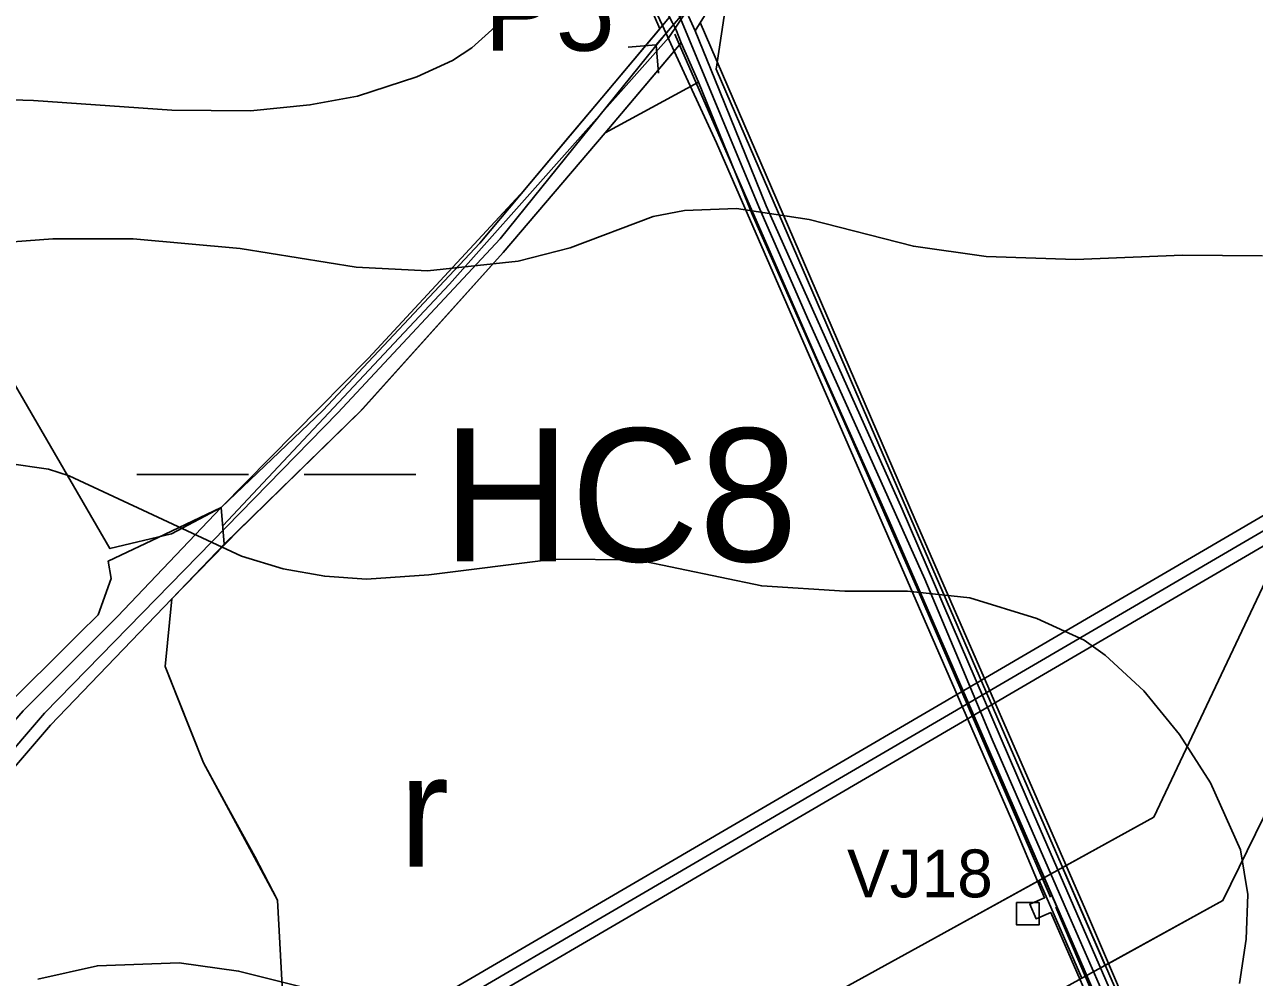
# Model space of a CAD drawing. Extents: x -1900516 to -575031, y -3809306 to -1157387.
# Drawn here: x -577969.3 to -577737.9, y -1159336.8 to -1159157.5 of the extents above; entities that cross this region are included whole.
import ezdxf

# ---------------------------------------------------------------- set-up
doc = ezdxf.new("R2010")
doc.units = 0
for name, color, linetype in [('01_PARCELY_NÁVRH_PC', 7, 'Continuous'), ('01_PARCELY_NÁVRH_ŽP', 7, 'Continuous'), ('01_PRVKY PSZ', 7, 'Continuous'), ('01_VRSTEVNICE', 7, 'Continuous'), ('02_KULTURY STAV', 7, 'Continuous'), ('03_PC_NÁVRH', 7, 'Continuous'), ('03_PC_OBJEKTY_NÁVRH', 7, 'Continuous'), ('03_PC_POPIS_NÁVRH', 7, 'Continuous'), ('04_ZPF_OP_ORGAN', 7, 'Continuous'), ('05_VHO_V_TOK', 7, 'Continuous'), ('06_ÚSES_BC', 7, 'Continuous'), ('06_ÚSES_IP', 7, 'Continuous'), ('07_OCH_P A POPISY TI', 7, 'Continuous'), ('07_VODOVOD', 7, 'Continuous')]:
    doc.layers.add(name, color=color, linetype=linetype)

msp = doc.modelspace()

# ---------------------------------------------------------------- linework, layer by layer
at = {"layer": '01_PARCELY_NÁVRH_PC'}
for points in [[(-577850.79, -1159154.5), (-577849.3, -1159157.73), (-577847.09, -1159162.52), (-577839.15, -1159179.75), (-577783.17, -1159308.07), (-577777.4, -1159321.81), (-577780.16, -1159322.98), (-577778.99, -1159325.74), (-577776.22, -1159324.57), (-577757.11, -1159368.46)], [(-577753.96, -1159360.81), (-577769.71, -1159324.07), (-577801.72, -1159250.71), (-577842.19, -1159157.15)]]:
    msp.add_lwpolyline(points, dxfattribs=at)
at = {"layer": '01_PARCELY_NÁVRH_ŽP'}
msp.add_lwpolyline([(-577932.33, -1159248.38), (-577931.73, -1159255.25), (-577905.69, -1159229.83), (-577879.28, -1159200.38), (-577860.09, -1159177.9), (-577847.09, -1159162.52), (-577849.3, -1159157.73), (-577860, -1159170.5), (-577866.77, -1159178.55), (-577883.68, -1159198.67), (-577913.2, -1159230.14)], close=True, dxfattribs=at)
at = {"layer": '01_PRVKY PSZ'}
for p, q in [((-577774.01, -1159316.09), (-577765.98, -1159334.49)), ((-577770.38, -1159336.91), (-577778.41, -1159318.51)), ((-577765.98, -1159334.49), (-577743.84, -1159322.31))]:
    msp.add_line(p, q, dxfattribs=at)
for points in [[(-577906.02, -1159450.34), (-577871.52, -1159412.81), (-577833.86, -1159371.85), (-577788.85, -1159347.08), (-577743.84, -1159322.31), (-577730.08, -1159294.15), (-577716.32, -1159265.99), (-577711.48, -1159234.11), (-577706.65, -1159202.24), (-577706.95, -1159173.13), (-577707.25, -1159144.01), (-577716.54, -1159144.84), (-577725.84, -1159145.67), (-577725.23, -1159173.78), (-577724.62, -1159201.89), (-577729.69, -1159230.93), (-577734.77, -1159259.98), (-577745.8, -1159283.31), (-577756.84, -1159306.64), (-577801.19, -1159331.04), (-577845.53, -1159355.45), (-577881.28, -1159393.87), (-577909.59, -1159424.31)], [(-577782.65, -1159326.9), (-577778.43, -1159326.9), (-577778.43, -1159322.68), (-577782.65, -1159322.68)]]:
    msp.add_lwpolyline(points, close=True, dxfattribs=at)
for points in [[(-577743.84, -1159322.31), (-577730.08, -1159294.15), (-577716.32, -1159265.99), (-577711.48, -1159234.11), (-577706.65, -1159202.24), (-577706.95, -1159173.13), (-577707.25, -1159144.01), (-577716.54, -1159144.84), (-577725.84, -1159145.67), (-577725.23, -1159173.78), (-577724.62, -1159201.89), (-577729.69, -1159230.93), (-577734.77, -1159259.98), (-577745.8, -1159283.31), (-577756.84, -1159306.64), (-577774.01, -1159316.09)], [(-577778.41, -1159318.51), (-577801.19, -1159331.04), (-577845.53, -1159355.45), (-577881.28, -1159393.87), (-577909.59, -1159424.31)], [(-577782.65, -1159322.68), (-577778.43, -1159322.68), (-577778.43, -1159326.9), (-577782.65, -1159326.9), (-577782.65, -1159322.68)]]:
    msp.add_lwpolyline(points, dxfattribs=at)
at = {"layer": '01_VRSTEVNICE'}
for points in [[(-577844.87, -1159107.65), (-577848.36, -1159110.3), (-577853.96, -1159116.18), (-577858.01, -1159122.05), (-577871.3, -1159146.38), (-577877.59, -1159155.05), (-577885.14, -1159161.9), (-577888.77, -1159164.28), (-577895.48, -1159167.35), (-577906.67, -1159170.99), (-577915.62, -1159172.66), (-577926.8, -1159173.78), (-577941.62, -1159173.64), (-577967.63, -1159171.82), (-577997.83, -1159170.85)], [(-578074.73, -1159204.12), (-578068.86, -1159204.12), (-578052.92, -1159211.26), (-578047.05, -1159212.65), (-578033.35, -1159213.21), (-578023.56, -1159211.26), (-577998.11, -1159202.86), (-577977.42, -1159198.81), (-577964, -1159197.83), (-577948.9, -1159197.83), (-577928.76, -1159199.65), (-577906.95, -1159203.15), (-577893.53, -1159203.84), (-577876.47, -1159202.03), (-577866.68, -1159199.51), (-577851.02, -1159193.64), (-577845.15, -1159192.52), (-577835.36, -1159192.1), (-577821.66, -1159194.2), (-577802.08, -1159199.23), (-577788.38, -1159201.19), (-577771.6, -1159201.75), (-577751.47, -1159200.91), (-577736.37, -1159201.05)], [(-577972.67, -1159240.06), (-577964.83, -1159241.18), (-577960.92, -1159242.44), (-577928.48, -1159257.54), (-577920.65, -1159259.91), (-577912.82, -1159261.31), (-577904.99, -1159261.87), (-577893.25, -1159261.03), (-577869.76, -1159258.09), (-577854.1, -1159258.24), (-577830.61, -1159263.13), (-577814.95, -1159264.11), (-577803.2, -1159264.11), (-577791.46, -1159265.37), (-577778.87, -1159269.28), (-577769.93, -1159273.33), (-577766.01, -1159276.13), (-577758.74, -1159282.84), (-577752.03, -1159291.09), (-577746.16, -1159300.18), (-577740.56, -1159312.77), (-577739.16, -1159321.15), (-577739.44, -1159329.54), (-577740.7, -1159337.93)], [(-577908.49, -1159340.73), (-577929.04, -1159335.56), (-577940.23, -1159334.02), (-577955.61, -1159334.58), (-577966.79, -1159337.09)]]:
    msp.add_lwpolyline(points, dxfattribs=at)
at = {"layer": '02_KULTURY STAV'}
for points in [[(-577758.96, -1159353.13), (-577779.5, -1159306), (-577804.17, -1159248.7), (-577829.79, -1159191.6), (-577839.47, -1159167.79), (-577843.17, -1159158.72), (-577836.5, -1159148.02), (-577831.21, -1159135.01), (-577826.94, -1159117.49), (-577823.86, -1159093.64), (-577827.04, -1159074.49), (-577828.22, -1159063.62), (-577828.93, -1159050.02), (-577844.85, -1159004.25), (-577848.37, -1158991.08), (-577851.93, -1158977.73), (-577854.57, -1158965.52)], [(-577974.22, -1158998.63), (-577958.28, -1158992.23), (-577941.56, -1158984.96), (-577940.17, -1158988.78), (-577938.98, -1158992.05), (-577933.85, -1158990.91), (-577931, -1158997.18), (-577919.28, -1159016.74), (-577904.08, -1159039.93), (-577901.76, -1159043.18), (-577892.84, -1159056.59), (-577881.84, -1159075.11), (-577873.2, -1159097.68), (-577862.54, -1159120.67), (-577856, -1159136.79), (-577847.98, -1159156.16), (-577860, -1159170.5), (-577866.77, -1159178.55), (-577883.68, -1159198.67), (-577913.2, -1159230.14), (-577932.33, -1159248.38), (-577951.83, -1159268.88), (-577969.57, -1159286.63)], [(-577836.5, -1159148.02), (-577843.17, -1159158.72), (-577844.37, -1159155.94)], [(-577761.55, -1159354.66), (-577782.06, -1159307.39), (-577806.64, -1159250.86), (-577832.39, -1159193.21), (-577842.52, -1159168.37), (-577845.76, -1159160.94), (-577846.76, -1159158.4), (-577847.98, -1159156.16)], [(-577844.37, -1159155.94), (-577843.17, -1159158.72), (-577839.47, -1159167.79), (-577829.79, -1159191.6), (-577804.17, -1159248.7), (-577779.5, -1159306), (-577758.96, -1159353.13)], [(-577994.98, -1159347.98), (-578004.06, -1159336.6), (-577983.02, -1159310.9), (-577964.41, -1159289.31), (-577941.63, -1159265.54), (-577929.55, -1159253.23), (-577905.69, -1159229.83), (-577879.28, -1159200.38), (-577860.09, -1159177.9), (-577845.76, -1159160.94), (-577842.52, -1159168.37), (-577832.39, -1159193.21), (-577806.64, -1159250.86), (-577782.06, -1159307.39), (-577761.55, -1159354.66)], [(-577948.18, -1159242.16), (-577927.18, -1159242.16)], [(-577916.68, -1159242.16), (-577895.68, -1159242.16)]]:
    msp.add_lwpolyline(points, dxfattribs=at)
msp.add_lwpolyline([(-578007.08, -1159333.52), (-577986.84, -1159306.46), (-577969.57, -1159286.63), (-577951.83, -1159268.88), (-577932.33, -1159248.38), (-577913.2, -1159230.14), (-577883.68, -1159198.67), (-577866.77, -1159178.55), (-577860, -1159170.5), (-577847.98, -1159156.16), (-577846.76, -1159158.4), (-577845.76, -1159160.94), (-577860.09, -1159177.9), (-577879.28, -1159200.38), (-577905.69, -1159229.83), (-577929.55, -1159253.23), (-577941.63, -1159265.54), (-577964.41, -1159289.31), (-577983.02, -1159310.9), (-578004.06, -1159336.6)], close=True, dxfattribs=at)
at = {"layer": '03_PC_NÁVRH'}
msp.add_lwpolyline([(-577928.98, -1158993.53), (-577924.18, -1159000.69), (-577917.97, -1159008.87), (-577906.23, -1159023.3), (-577898.05, -1159034.84), (-577890.98, -1159044.78), (-577886.08, -1159051.48), (-577881.03, -1159060.86), (-577875.97, -1159070.24), (-577871.52, -1159084.5), (-577866.48, -1159101.67), (-577861.43, -1159118.84), (-577857.08, -1159129.74), (-577849.7, -1159147.71), (-577845.56, -1159157.17), (-577838.38, -1159174.49), (-577831.19, -1159191.81), (-577822, -1159212.73), (-577810.98, -1159237.28), (-577799.95, -1159261.83), (-577793.6, -1159276.9), (-577787.26, -1159291.98), (-577773.69, -1159323.07), (-577760.12, -1159354.16)], dxfattribs=at)
at = {"layer": '03_PC_OBJEKTY_NÁVRH'}
for points in [[(-577850.47, -1159161.37), (-577842.36, -1159151.86)], [(-577846.94, -1159159.33), (-577801.32, -1159263.76), (-577776.3, -1159321.69)], [(-577855.76, -1159161.78), (-577850.47, -1159161.37), (-577850.06, -1159166.65)], [(-577741.75, -1159398.13), (-577761.89, -1159354.88), (-577775.27, -1159323.56)]]:
    msp.add_lwpolyline(points, dxfattribs=at)
at = {"layer": '04_ZPF_OP_ORGAN'}
for points in [[(-577854.57, -1158965.52), (-577850.96, -1158979.48), (-577848.06, -1158987.7), (-577845.72, -1158992.07), (-577838.92, -1159002.52), (-577836.56, -1159014.23), (-577834.44, -1159029.27), (-577831.01, -1159040.22), (-577827.58, -1159051.16), (-577823.53, -1159076.95), (-577823.86, -1159093.64), (-577829.08, -1159126.25), (-577836.5, -1159148.02), (-577839.19, -1159165.95), (-577812.08, -1159228.47), (-577784.96, -1159291), (-577757.85, -1159353.11)], [(-577854.57, -1158965.52), (-577850.96, -1158979.48), (-577848.06, -1158987.7), (-577845.72, -1158992.07), (-577838.92, -1159002.52), (-577836.56, -1159014.23), (-577834.44, -1159029.27), (-577831.01, -1159040.22), (-577827.58, -1159051.16), (-577823.53, -1159076.95), (-577823.86, -1159093.64), (-577829.08, -1159126.25), (-577836.5, -1159148.02), (-577839.19, -1159165.95), (-577812.08, -1159228.47), (-577784.96, -1159291), (-577757.85, -1159353.11)], [(-577995.92, -1159064.13), (-577935.38, -1159028.44), (-577926.12, -1159023.96), (-577916.8, -1159020.65), (-577891.15, -1159057.33), (-577881.84, -1159075.11), (-577877.52, -1159086.4), (-577866.12, -1159120.5), (-577849.79, -1159158.32), (-577875.23, -1159188.61), (-577904.6, -1159220.3), (-577932.33, -1159248.38), (-577941.68, -1159253.33), (-577953.25, -1159256.11), (-577988.64, -1159195.19)], [(-577988.64, -1159195.19), (-577953.25, -1159256.11), (-577941.68, -1159253.33), (-577932.33, -1159248.38), (-577904.6, -1159220.3), (-577875.23, -1159188.61), (-577849.79, -1159158.32), (-577866.12, -1159120.5), (-577877.52, -1159086.4), (-577881.84, -1159075.11), (-577891.15, -1159057.33), (-577916.8, -1159020.65), (-577926.12, -1159023.96), (-577935.38, -1159028.44), (-577995.92, -1159064.13)], [(-577761.55, -1159354.66), (-577771.81, -1159331.03), (-577794.35, -1159279.13), (-577832.39, -1159193.21), (-577842.52, -1159168.37), (-577860.09, -1159177.9), (-577879.28, -1159200.38), (-577906.23, -1159230.4), (-577917.62, -1159241.53), (-577929.01, -1159252.66), (-577941.63, -1159265.54), (-577942.86, -1159278.25), (-577935.66, -1159296.37), (-577921.7, -1159322.26), (-577920.82, -1159338.41)], [(-577761.55, -1159354.66), (-577771.81, -1159331.03), (-577794.35, -1159279.13), (-577832.39, -1159193.21), (-577842.52, -1159168.37), (-577860.09, -1159177.9)], [(-577860.09, -1159177.9), (-577879.28, -1159200.38), (-577906.23, -1159230.4), (-577917.62, -1159241.53), (-577929.01, -1159252.66), (-577941.63, -1159265.54), (-577942.86, -1159278.25), (-577935.66, -1159296.37), (-577921.7, -1159322.26), (-577920.82, -1159338.41)]]:
    msp.add_lwpolyline(points, dxfattribs=at)
at = {"layer": '05_VHO_V_TOK'}
for p, q in [((-577848.95, -1159159.61), (-577879.8, -1159197.84)), ((-577879.8, -1159197.84), (-577910.36, -1159230.57)), ((-577910.36, -1159230.57), (-577965.58, -1159287.04)), ((-577965.58, -1159287.04), (-577988.96, -1159314.29))]:
    msp.add_line(p, q, dxfattribs=at)
at = {"layer": '06_ÚSES_BC'}
msp.add_lwpolyline([(-578013.41, -1159345.75), (-578007.09, -1159321.41), (-578004.07, -1159320.97), (-577993.44, -1159310.36), (-577983.8, -1159298.7), (-577974.17, -1159287.03), (-577959.01, -1159272.08), (-577955.45, -1159268.57), (-577953.01, -1159261.72), (-577953.61, -1159258.47), (-577942.97, -1159253.42), (-577932.33, -1159248.38), (-577931.73, -1159255.25), (-577941.63, -1159265.54), (-577942.86, -1159278.25), (-577939.26, -1159287.31), (-577935.66, -1159296.37), (-577930.6, -1159305.59), (-577925.97, -1159314.01), (-577921.7, -1159322.26), (-577921.26, -1159330.34), (-577920.82, -1159338.41)], dxfattribs=at)
at = {"layer": '06_ÚSES_IP'}
msp.add_lwpolyline([(-577932.03, -1159251.82), (-577889.35, -1159206.35), (-577848.1, -1159159.99), (-577838.99, -1159146.45), (-577833.5, -1159131.04), (-577826.53, -1159082.53), (-577830.28, -1159053.85), (-577846.35, -1158998.36), (-577859.08, -1158969.82), (-577864.84, -1158928.81), (-577870.46, -1158865.96), (-577870.46, -1158839.56), (-577856.93, -1158803.77), (-577813.54, -1158754.32), (-577800.55, -1158720.82), (-577806.18, -1158689.73), (-577786.66, -1158633.2)], dxfattribs=at)
at = {"layer": '07_OCH_P A POPISY TI'}
for points in [[(-577437.53, -1159075.36), (-578440.14, -1159660.93), (-578434.97, -1159683.06)], [(-577435.01, -1159079.68), (-578434.43, -1159663.38), (-578430.1, -1159681.92)]]:
    msp.add_lwpolyline(points, dxfattribs=at)
at = {"layer": '07_VODOVOD'}
msp.add_lwpolyline([(-577436.27, -1159077.52), (-578437.28, -1159662.16), (-578432.54, -1159682.49)], dxfattribs=at)

# ---------------------------------------------------------------- texts
at = {"layer": '01_PRVKY PSZ'}
msp.add_text('VJ18', height=9, dxfattribs=at).set_placement((-577814.57, -1159321.7))
at = {"layer": '02_KULTURY STAV'}
msp.add_text('r', height=21, dxfattribs=at).set_placement((-577898.81, -1159315.92))
msp.add_text('r', height=21, dxfattribs=at).set_placement((-577898.81, -1159315.92))
at = {"layer": '03_PC_OBJEKTY_NÁVRH'}
msp.add_text('P5', height=15, dxfattribs=at).set_placement((-577882.82, -1159162.45))
at = {"layer": '03_PC_POPIS_NÁVRH'}
msp.add_text('HC8', height=25, dxfattribs=at).set_placement((-577890.71, -1159258.51))

doc.saveas('drawing.dxf')
